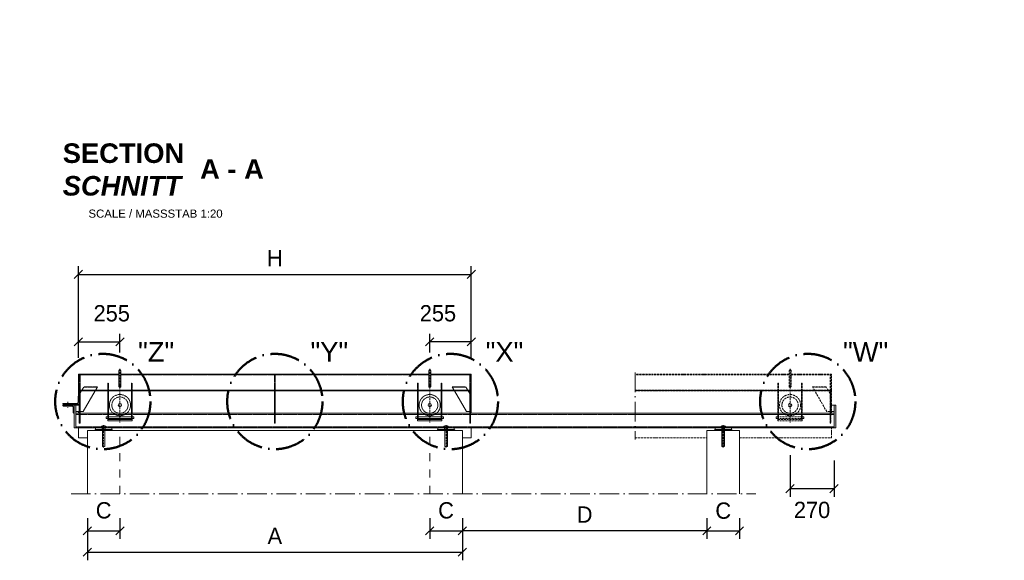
# Model space of a CAD drawing. Header units: millimetres. Extents: x -3395 to 5934498, y -177084 to 63013.
# Tile 574 of 652: x 139678 to 145717, y -38001 to -34686. Entities that reach past the tile are written whole.
import ezdxf

# ---------------------------------------------------------------- set-up
doc = ezdxf.new("R2010")
doc.units = ezdxf.units.MM
doc.linetypes.add('ACAD_ISO10W100', pattern=[18, 12, -3, 0, -3])
doc.linetypes.add('JIS_02_1.0', pattern=[2, 1, -1])
doc.layers.add('Bemaßung', color=7, linetype='Continuous', lineweight=9)
doc.layers.add('Beschriftung', color=7, linetype='Continuous', lineweight=9)
doc.styles.add('LBB3.5M1000', font='isocp.shx', dxfattribs={"height": 3.5})
doc.dimstyles.new('DIN', dxfattribs={"dimtxt": 2.5, "dimasz": 2.5, "dimexe": 1.25, "dimexo": 0.625, "dimtad": 1, "dimtih": 1, "dimdec": 4, "dimdsep": 46, "dimlunit": 6, "dimtxsty": 'Standard', "dimcen": 2.5, "dimadec": 0, "dimazin": 0, "dimtfac": 1, "dimtdec": 4, "dimtmove": 0, "dimatfit": 3, "dimfxl": 0, "dimtvp": 1, "dimtolj": 1, "dimtzin": 0, "dimarcsym": 0})
pattern_1 = [(135, (-5, -254.9977), (-2.24506403, -2.24506403), [])]
pattern_2 = [(135, (-1895, -254.9977), (-2.24506403, -2.24506403), [])]

# ---------------------------------------------------------------- blocks, each defined once
blk = doc.blocks.new('_Oblique')
at = {"color": 0, "linetype": 'ByBlock', "lineweight": -2}
blk.add_line((-0.5, -0.5), (0.5, 0.5), dxfattribs=at)
blk = doc.blocks.new('*D608')
at = {"layer": 'Bemaßung', "color": 0, "lineweight": -2, "transparency": 16777216}
for p, q in [((140093.1, -37743.8), (140093.1, -37870.7)), ((140293.1, -37743.8), (140293.1, -37870.7)), ((140093.1, -37820.7), (140293.1, -37820.7))]:
    blk.add_line(p, q, dxfattribs=at)
at = {"layer": 'DEFPOINTS', "color": 0, "transparency": 16777216}
for p in [(140093.1, -37543.8), (140293.1, -37543.8), (140293.1, -37820.7)]:
    blk.add_point(p, dxfattribs=at)
at = {"layer": 'Bemaßung', "color": 0, "lineweight": -2, "transparency": 16777216, "xscale": 50, "yscale": 50, "zscale": 50, "rotation": 180}
blk.add_blockref('_Oblique', (140093.1, -37820.7), dxfattribs=at)
at = {"layer": 'Bemaßung', "color": 0, "lineweight": -2, "transparency": 16777216, "xscale": 50, "yscale": 50, "zscale": 50}
blk.add_blockref('_Oblique', (140293.1, -37820.7), dxfattribs=at)
at = {"layer": 'Bemaßung', "color": 0, "transparency": 16777216, "insert": (140193.1, -37695.5), "char_height": 100, "attachment_point": 5}
blk.add_mtext('\\A1;C', dxfattribs=at)
blk = doc.blocks.new('*D606')
at = {"layer": 'Bemaßung', "color": 0, "lineweight": -2, "transparency": 16777216}
for p, q in [((140093.1, -37743.8), (140093.1, -38001.4)), ((142393.1, -37743.8), (142393.1, -38001.4)), ((140093.1, -37951.4), (142393.1, -37951.4))]:
    blk.add_line(p, q, dxfattribs=at)
at = {"layer": 'DEFPOINTS', "color": 0, "transparency": 16777216}
for p in [(140093.1, -37543.8), (142393.1, -37543.8), (142393.1, -37951.4)]:
    blk.add_point(p, dxfattribs=at)
at = {"layer": 'Bemaßung', "color": 0, "lineweight": -2, "transparency": 16777216, "xscale": 50, "yscale": 50, "zscale": 50, "rotation": 180}
blk.add_blockref('_Oblique', (140093.1, -37951.4), dxfattribs=at)
at = {"layer": 'Bemaßung', "color": 0, "lineweight": -2, "transparency": 16777216, "xscale": 50, "yscale": 50, "zscale": 50}
blk.add_blockref('_Oblique', (142393.1, -37951.4), dxfattribs=at)
at = {"layer": 'Bemaßung', "color": 0, "transparency": 16777216, "insert": (141243.1, -37851.4), "char_height": 100, "attachment_point": 5}
blk.add_mtext('\\A1;A', dxfattribs=at)
blk = doc.blocks.new('*D607')
at = {"layer": 'Bemaßung', "color": 0, "lineweight": -2, "transparency": 16777216}
for p, q in [((142193.1, -37743.8), (142193.1, -37870.7)), ((142393.1, -37743.8), (142393.1, -37870.7)), ((142193.1, -37820.7), (142393.1, -37820.7))]:
    blk.add_line(p, q, dxfattribs=at)
at = {"layer": 'DEFPOINTS', "color": 0, "transparency": 16777216}
for p in [(142193.1, -37543.8), (142393.1, -37543.8), (142393.1, -37820.7)]:
    blk.add_point(p, dxfattribs=at)
at = {"layer": 'Bemaßung', "color": 0, "lineweight": -2, "transparency": 16777216, "xscale": 50, "yscale": 50, "zscale": 50, "rotation": 180}
blk.add_blockref('_Oblique', (142193.1, -37820.7), dxfattribs=at)
at = {"layer": 'Bemaßung', "color": 0, "lineweight": -2, "transparency": 16777216, "xscale": 50, "yscale": 50, "zscale": 50}
blk.add_blockref('_Oblique', (142393.1, -37820.7), dxfattribs=at)
at = {"layer": 'Bemaßung', "color": 0, "transparency": 16777216, "insert": (142293.1, -37695.7), "char_height": 100, "attachment_point": 5}
blk.add_mtext('\\A1;C', dxfattribs=at)
blk = doc.blocks.new('*D609')
at = {"layer": 'Bemaßung', "color": 0, "lineweight": -2, "transparency": 16777216}
for p, q in [((142393.1, -37743.8), (142393.1, -37870.7)), ((143893.1, -37743.8), (143893.1, -37870.7)), ((143893.1, -37820.7), (142393.1, -37820.7))]:
    blk.add_line(p, q, dxfattribs=at)
at = {"layer": 'DEFPOINTS', "color": 0, "transparency": 16777216}
for p in [(142393.1, -37543.8), (143893.1, -37543.8), (142393.1, -37820.7)]:
    blk.add_point(p, dxfattribs=at)
at = {"layer": 'Bemaßung', "color": 0, "lineweight": -2, "transparency": 16777216, "xscale": 50, "yscale": 50, "zscale": 50, "rotation": 180}
blk.add_blockref('_Oblique', (142393.1, -37820.7), dxfattribs=at)
at = {"layer": 'Bemaßung', "color": 0, "lineweight": -2, "transparency": 16777216, "xscale": 50, "yscale": 50, "zscale": 50}
blk.add_blockref('_Oblique', (143893.1, -37820.7), dxfattribs=at)
at = {"layer": 'Bemaßung', "color": 0, "transparency": 16777216, "insert": (143143.1, -37720.7), "char_height": 100, "attachment_point": 5}
blk.add_mtext('\\A1;D', dxfattribs=at)
blk = doc.blocks.new('*D610')
at = {"layer": 'Bemaßung', "color": 0, "lineweight": -2, "transparency": 16777216}
for p, q in [((143893.1, -37743.8), (143893.1, -37870.7)), ((144093.1, -37743.8), (144093.1, -37870.7)), ((143893.1, -37820.7), (144093.1, -37820.7))]:
    blk.add_line(p, q, dxfattribs=at)
at = {"layer": 'DEFPOINTS', "color": 0, "transparency": 16777216}
for p in [(143893.1, -37543.8), (144093.1, -37543.8), (144093.1, -37820.7)]:
    blk.add_point(p, dxfattribs=at)
at = {"layer": 'Bemaßung', "color": 0, "lineweight": -2, "transparency": 16777216, "xscale": 50, "yscale": 50, "zscale": 50, "rotation": 180}
blk.add_blockref('_Oblique', (143893.1, -37820.7), dxfattribs=at)
at = {"layer": 'Bemaßung', "color": 0, "lineweight": -2, "transparency": 16777216, "xscale": 50, "yscale": 50, "zscale": 50}
blk.add_blockref('_Oblique', (144093.1, -37820.7), dxfattribs=at)
at = {"layer": 'Bemaßung', "color": 0, "transparency": 16777216, "insert": (143993.1, -37697.5), "char_height": 100, "attachment_point": 5}
blk.add_mtext('\\A1;C', dxfattribs=at)
blk = doc.blocks.new('*D614')
at = {"layer": 'Bemaßung', "color": 0, "lineweight": -2, "transparency": 16777216}
for p, q in [((140038.1, -36759.8), (140038.1, -36611.9)), ((140293.1, -36726.9), (140293.1, -36611.9)), ((140038.1, -36661.9), (140293.1, -36661.9))]:
    blk.add_line(p, q, dxfattribs=at)
at = {"layer": 'DEFPOINTS', "color": 0, "transparency": 16777216}
for p in [(140293.1, -36661.9), (140293.1, -36826.9), (140038.1, -36859.8)]:
    blk.add_point(p, dxfattribs=at)
at = {"layer": 'Bemaßung', "color": 0, "lineweight": -2, "transparency": 16777216, "xscale": 50, "yscale": 50, "zscale": 50, "rotation": 180}
blk.add_blockref('_Oblique', (140038.1, -36661.9), dxfattribs=at)
at = {"layer": 'Bemaßung', "color": 0, "lineweight": -2, "transparency": 16777216, "xscale": 50, "yscale": 50, "zscale": 50}
blk.add_blockref('_Oblique', (140293.1, -36661.9), dxfattribs=at)
at = {"layer": 'Bemaßung', "color": 0, "transparency": 16777216, "insert": (140242.8, -36486.9), "char_height": 100, "attachment_point": 5}
blk.add_mtext('\\A1;255', dxfattribs=at)
blk = doc.blocks.new('*D615')
at = {"layer": 'Bemaßung', "color": 0, "lineweight": -2, "transparency": 16777216}
for p, q in [((140038.1, -36759.8), (140038.1, -36198)), ((142448.1, -36759.8), (142448.1, -36198)), ((140038.1, -36248), (142448.1, -36248))]:
    blk.add_line(p, q, dxfattribs=at)
at = {"layer": 'DEFPOINTS', "color": 0, "transparency": 16777216}
for p in [(142448.1, -36248), (140038.1, -36859.8), (142448.1, -36859.8)]:
    blk.add_point(p, dxfattribs=at)
at = {"layer": 'Bemaßung', "color": 0, "lineweight": -2, "transparency": 16777216, "xscale": 50, "yscale": 50, "zscale": 50, "rotation": 180}
blk.add_blockref('_Oblique', (140038.1, -36248), dxfattribs=at)
at = {"layer": 'Bemaßung', "color": 0, "lineweight": -2, "transparency": 16777216, "xscale": 50, "yscale": 50, "zscale": 50}
blk.add_blockref('_Oblique', (142448.1, -36248), dxfattribs=at)
at = {"layer": 'Bemaßung', "color": 0, "transparency": 16777216, "insert": (141243.1, -36148), "char_height": 100, "attachment_point": 5}
blk.add_mtext('\\A1;H', dxfattribs=at)
blk = doc.blocks.new('*D616')
at = {"layer": 'Bemaßung', "color": 0, "lineweight": -2, "transparency": 16777216}
for p, q in [((142193.1, -36726.9), (142193.1, -36611.9)), ((142448.1, -36759.8), (142448.1, -36611.9)), ((142448.1, -36661.9), (142193.1, -36661.9))]:
    blk.add_line(p, q, dxfattribs=at)
at = {"layer": 'DEFPOINTS', "color": 0, "transparency": 16777216}
for p in [(142193.1, -36661.9), (142193.1, -36826.9), (142448.1, -36859.8)]:
    blk.add_point(p, dxfattribs=at)
at = {"layer": 'Bemaßung', "color": 0, "lineweight": -2, "transparency": 16777216, "xscale": 50, "yscale": 50, "zscale": 50, "rotation": 180}
blk.add_blockref('_Oblique', (142193.1, -36661.9), dxfattribs=at)
at = {"layer": 'Bemaßung', "color": 0, "lineweight": -2, "transparency": 16777216, "xscale": 50, "yscale": 50, "zscale": 50}
blk.add_blockref('_Oblique', (142448.1, -36661.9), dxfattribs=at)
at = {"layer": 'Bemaßung', "color": 0, "transparency": 16777216, "insert": (142243.5, -36486.9), "char_height": 100, "attachment_point": 5}
blk.add_mtext('\\A1;255', dxfattribs=at)
blk = doc.blocks.new('*D621')
at = {"layer": 'Bemaßung', "color": 0, "lineweight": -2, "transparency": 16777216}
for p, q in [((144403.1, -37355.6), (144403.1, -37612.1)), ((144673.1, -37389.8), (144673.1, -37612.1)), ((144673.1, -37562.1), (144403.1, -37562.1))]:
    blk.add_line(p, q, dxfattribs=at)
at = {"layer": 'DEFPOINTS', "color": 0, "transparency": 16777216}
for p in [(144403.1, -37155.6), (144673.1, -37189.8), (144403.1, -37562.1)]:
    blk.add_point(p, dxfattribs=at)
at = {"layer": 'Bemaßung', "color": 0, "lineweight": -2, "transparency": 16777216, "xscale": 50, "yscale": 50, "zscale": 50, "rotation": 180}
blk.add_blockref('_Oblique', (144403.1, -37562.1), dxfattribs=at)
at = {"layer": 'Bemaßung', "color": 0, "lineweight": -2, "transparency": 16777216, "xscale": 50, "yscale": 50, "zscale": 50}
blk.add_blockref('_Oblique', (144673.1, -37562.1), dxfattribs=at)
at = {"layer": 'Bemaßung', "color": 0, "transparency": 16777216, "insert": (144538.1, -37692.9), "char_height": 100, "attachment_point": 5}
blk.add_mtext('\\A1;270', dxfattribs=at)

msp = doc.modelspace()

# ---------------------------------------------------------------- hatches: boundary and pattern name
at = {"lineweight": 5}
h = msp.add_hatch(dxfattribs=at)
h.set_pattern_fill('ANSI31', color=0)
h.set_pattern_definition([(45, (-5, -254.9977), (-2.24506403, 2.24506403), [])])
h.paths.add_polyline_path([(140038.14972, -36962.02141), (142448.14972, -36962.02141), (142448.14972, -36957.02141), (140038.14972, -36957.02141)])
at = {"linetype": 'ACAD_ISO10W100', "lineweight": 5}
h = msp.add_hatch(dxfattribs=at)
h.set_pattern_fill('ANSI31', color=256)
h.paths.add_polyline_path([(143453.14972, -36957.02141), (143453.14972, -36962.02141), (144658.14972, -36962.02141), (144658.14972, -36957.02141)])
at = {"lineweight": 5}
h = msp.add_hatch(dxfattribs=at)
h.set_pattern_fill('ANSI31', color=0, angle=90)
h.set_pattern_definition(pattern_1)
h.paths.add_polyline_path([(140048.14972, -36962.02141), (140043.14972, -36962.02141), (140043.14972, -37159.7754), (140048.14972, -37159.7754)])
h = msp.add_hatch(dxfattribs=at)
h.set_pattern_fill('ANSI31', color=0, angle=90)
h.set_pattern_definition(pattern_2)
h.paths.add_polyline_path([(140218.14972, -36962.02141), (140223.14972, -36962.02141), (140223.14972, -37138.05172), (140218.14972, -37138.05172)])
h.paths.add_polyline_path([(140363.14972, -36962.02141), (140368.14972, -36962.02141), (140368.14972, -37138.05172), (140363.14972, -37138.05172)])
h = msp.add_hatch(dxfattribs=at)
h.set_pattern_fill('ANSI31', color=0, angle=90)
h.set_pattern_definition([(135, (1192.5, -254.9977), (-2.24506403, -2.24506403), [])])
h.paths.add_polyline_path([(141245.64972, -36962.02141), (141240.64972, -36962.02141), (141240.64972, -37159.7754), (141245.64972, -37159.7754)])
h = msp.add_hatch(dxfattribs=at)
h.set_pattern_fill('ANSI31', color=0, angle=90)
h.set_pattern_definition(pattern_2)
h.paths.add_polyline_path([(142268.14972, -36962.02141), (142263.14972, -36962.02141), (142263.14972, -37138.05172), (142268.14972, -37138.05172)])
h.paths.add_polyline_path([(142123.14972, -36962.02141), (142118.14972, -36962.02141), (142118.14972, -37138.05172), (142123.14972, -37138.05172)])
h = msp.add_hatch(dxfattribs=at)
h.set_pattern_fill('ANSI31', color=0, angle=90)
h.set_pattern_definition(pattern_1)
h.paths.add_polyline_path([(142438.14972, -36962.02141), (142443.14972, -36962.02141), (142443.14972, -37159.7754), (142438.14972, -37159.7754)])
at = {"linetype": 'ACAD_ISO10W100', "lineweight": 5}
h = msp.add_hatch(dxfattribs=at)
h.set_pattern_fill('ANSI31', color=256, angle=90)
h.set_pattern_definition([(135, (315, -254.9977), (-2.24506403, -2.24506403), [])])
h.paths.add_polyline_path([(144478.14972, -36962.02141), (144473.14972, -36962.02141), (144473.14972, -37138.05172), (144478.14972, -37138.05172)])
h.paths.add_polyline_path([(144333.14972, -36962.02141), (144328.14972, -36962.02141), (144328.14972, -37138.05172), (144333.14972, -37138.05172)])
h = msp.add_hatch(dxfattribs=at)
h.set_pattern_fill('ANSI31', color=256, angle=90)
h.set_pattern_definition([(135, (2205, -254.9977), (-2.24506403, -2.24506403), [])])
h.paths.add_polyline_path([(144648.14972, -36962.02141), (144653.14972, -36962.02141), (144653.14972, -37159.7754), (144648.14972, -37159.7754)])
at = {"lineweight": 5}
h = msp.add_hatch(dxfattribs=at)
h.set_pattern_fill('ANSI31', color=256, scale=0.5)
h.paths.add_polyline_path([(139959.14972, -37038.7754), (139947.07117, -37038.7754), (139948.55199, -37040.89162), (139947.46956, -37044.14032), (139947.19749, -37044.7754), (139959.14972, -37044.7754)])
h.paths.add_polyline_path([(139997.74744, -37040.89162), (139999.22827, -37038.7754), (139987.14972, -37038.7754), (139987.14972, -37044.7754), (139999.10195, -37044.7754), (139998.82987, -37044.14032)])
h = msp.add_hatch(dxfattribs=at)
h.set_pattern_fill('ANSI31', color=256, scale=0.5, angle=90)
h.paths.add_polyline_path([(139959.14972, -37049.7754), (139947.43222, -37049.7754), (139949.09321, -37051.99101), (139952.34066, -37054.15665), (139953.05984, -37055.7754), (139959.14972, -37055.7754)])
h.paths.add_polyline_path([(139997.20622, -37051.99101), (139998.86721, -37049.7754), (139987.14972, -37049.7754), (139987.14972, -37055.7754), (139993.23959, -37055.7754), (139993.95878, -37054.15665)])

# ---------------------------------------------------------------- linework, layer by layer
at = {"lineweight": 9}
for p, q in [((140287.14972, -36837.94462), (140287.14972, -36937.94462)), ((140299.14972, -36937.94462), (140299.14972, -36837.94462)), ((142187.14972, -36937.94462), (142187.14972, -36837.94462)), ((142199.14972, -36837.94462), (142199.14972, -36937.94462)), ((140038.14972, -36859.7754), (140287.14972, -36859.7754)), ((140038.14972, -36995.82591), (140038.14972, -36859.7754)), ((140299.14972, -36859.7754), (142187.14972, -36859.7754)), ((142448.14972, -36859.7754), (142199.14972, -36859.7754)), ((142448.14972, -37099.7754), (142448.14972, -36859.7754)), ((140043.14972, -36962.02141), (140043.14972, -37159.7754)), ((140048.14972, -37159.7754), (140048.14972, -36962.02141)), ((140048.14972, -36979.34192), (140058.14972, -36962.02141)), ((140068.14972, -37089.7754), (140141.90851, -36962.02141)), ((141240.64972, -36962.02141), (141240.64972, -37159.7754)), ((141245.64972, -37159.7754), (141245.64972, -36962.02141)), ((142418.14972, -37089.7754), (142344.39092, -36962.02141)), ((142438.14972, -36979.34192), (142428.14972, -36962.02141)), ((142438.14972, -37159.7754), (142438.14972, -36962.02141)), ((142443.14972, -36962.02141), (142443.14972, -37159.7754)), ((139959.14972, -37044.7754), (139959.14972, -37038.7754)), ((139959.14972, -37055.7754), (139959.14972, -37049.7754)), ((139987.14972, -37044.7754), (139987.14972, -37038.7754)), ((139987.14972, -37055.7754), (139987.14972, -37049.7754)), ((140013.14972, -37189.7754), (140013.14972, -37049.7754)), ((140013.14972, -37049.7754), (140023.14972, -37049.7754)), ((140023.14972, -37049.7754), (140023.14972, -37099.7754)), ((140023.14972, -37049.7754), (140043.14972, -37049.7754)), ((140038.14972, -37049.7754), (140038.14972, -37044.7754)), ((144673.14972, -37049.7754), (144653.14972, -37049.7754)), ((144653.14972, -37049.7754), (144653.14972, -37089.7754)), ((144683.14972, -37049.7754), (144673.14972, -37049.7754)), ((144673.14972, -37049.7754), (144673.14972, -37099.7754)), ((144683.14972, -37189.7754), (144683.14972, -37049.7754)), ((140043.14972, -37089.7754), (140023.14972, -37089.7754)), ((140023.14972, -37189.7754), (140023.14972, -37099.7754)), ((140023.14972, -37099.7754), (140043.14972, -37099.7754)), ((140038.14972, -37099.7754), (140038.14972, -37089.7754)), ((140048.14972, -37089.7754), (140068.14972, -37089.7754)), ((140048.14972, -37099.7754), (140223.14972, -37099.7754)), ((140373.14972, -37099.7754), (142113.14972, -37099.7754)), ((142438.14972, -37099.7754), (142263.14972, -37099.7754)), ((142438.14972, -37089.7754), (142418.14972, -37089.7754)), ((142438.14972, -37099.7754), (144673.14972, -37099.7754)), ((144648.14972, -37099.7754), (144473.14972, -37099.7754)), ((144653.14972, -37089.7754), (144673.14972, -37089.7754)), ((144673.14972, -37099.7754), (144673.14972, -37189.7754)), ((140023.14972, -37189.7754), (140013.14972, -37189.7754)), ((144673.14972, -37189.7754), (140023.14972, -37189.7754)), ((140038.14972, -37249.7754), (140038.14972, -37189.7754)), ((140043.14972, -37159.7754), (140048.14972, -37159.7754)), ((140143.14972, -37199.7754), (140138.14972, -37204.7754)), ((140143.14972, -37189.7754), (140143.14972, -37199.7754)), ((140143.14972, -37199.7754), (140243.14972, -37199.7754)), ((140243.14972, -37199.7754), (140243.14972, -37189.7754)), ((140243.14972, -37199.7754), (140248.14972, -37204.7754)), ((141240.64972, -37159.7754), (141245.64972, -37159.7754)), ((142243.14972, -37199.7754), (142238.14972, -37204.7754)), ((142243.14972, -37189.7754), (142243.14972, -37199.7754)), ((142243.14972, -37199.7754), (142343.14972, -37199.7754)), ((142343.14972, -37199.7754), (142343.14972, -37189.7754)), ((142343.14972, -37199.7754), (142348.14972, -37204.7754)), ((142443.14972, -37159.7754), (142438.14972, -37159.7754)), ((142448.14972, -37249.7754), (142448.14972, -37189.7754)), ((143943.14972, -37199.7754), (143938.14972, -37204.7754)), ((143943.14972, -37189.7754), (143943.14972, -37199.7754)), ((143943.14972, -37199.7754), (144043.14972, -37199.7754)), ((144043.14972, -37199.7754), (144043.14972, -37189.7754)), ((144043.14972, -37199.7754), (144048.14972, -37204.7754)), ((144673.14972, -37189.7754), (144683.14972, -37189.7754)), ((140093.14972, -37249.7754), (140038.14972, -37249.7754)), ((140093.14972, -37593.77164), (140093.14972, -37204.7754)), ((140293.14972, -37204.7754), (140093.14972, -37204.7754)), ((142193.14972, -37204.7754), (140293.14972, -37204.7754)), ((142393.14972, -37204.7754), (142193.14972, -37204.7754)), ((142393.14972, -37593.77164), (142393.14972, -37204.7754)), ((142393.14972, -37249.7754), (142448.14972, -37249.7754))]:
    msp.add_line(p, q, dxfattribs=at)
at = {"linetype": 'ACAD_ISO10W100', "lineweight": 5}
for p, q in [((140293.14972, -36826.94462), (140293.14972, -37155.56152)), ((142193.14972, -36826.94462), (142193.14972, -37155.56152)), ((144397.14972, -36937.94462), (144397.14972, -36837.94462)), ((144403.14972, -36826.94462), (144403.14972, -37155.56152)), ((144409.14972, -36837.94462), (144409.14972, -36937.94462)), ((144397.14972, -36859.7754), (143453.14972, -36859.7754)), ((144397.14972, -36864.7754), (143453.14972, -36864.7754)), ((144658.14972, -36859.7754), (144409.14972, -36859.7754)), ((144658.14972, -36864.7754), (144409.14972, -36864.7754)), ((144648.14972, -36962.02141), (144648.14972, -36864.7754)), ((144653.14972, -36962.02141), (144653.14972, -36864.7754)), ((144658.14972, -37099.7754), (144658.14972, -36859.7754)), ((144333.14972, -36930.39519), (144328.14972, -36930.39519)), ((144478.14972, -36930.39519), (144473.14972, -36930.39519)), ((144540.49931, -36937.96044), (144624.25811, -36937.96044)), ((144554.39092, -36962.02141), (144540.49931, -36937.96044)), ((144541.20614, -36939.18471), (144624.96494, -36939.18471)), ((144638.14972, -36962.02141), (144624.25811, -36937.96044)), ((144628.14972, -37089.7754), (144554.39092, -36962.02141)), ((144648.14972, -36979.34192), (144638.14972, -36962.02141)), ((144648.14972, -37159.7754), (144648.14972, -36962.02141)), ((144653.14972, -36962.02141), (144653.14972, -37159.7754)), ((139973.14972, -37028.7754), (139973.14972, -37065.7754)), ((144478.14972, -37099.7754), (144328.14972, -37099.7754)), ((144478.14972, -37121.41511), (144328.14972, -37121.41511)), ((144478.14972, -37131.41511), (144328.14972, -37131.41511)), ((144648.14972, -37089.7754), (144628.14972, -37089.7754)), ((140193.14972, -37309.7754), (140193.14972, -37171.7144)), ((142293.14972, -37309.7754), (142293.14972, -37171.7144)), ((143993.14972, -37309.7754), (143993.14972, -37171.7144)), ((144653.14972, -37159.7754), (144648.14972, -37159.7754)), ((144658.14972, -37249.7754), (144658.14972, -37189.7754)), ((143453.14972, -37249.7754), (143893.14972, -37249.7754)), ((144093.14972, -37249.7754), (144658.14972, -37249.7754))]:
    msp.add_line(p, q, dxfattribs=at)
at = {"linetype": 'JIS_02_1.0', "lineweight": 5, "ltscale": 2}
for p, q in [((140038.14972, -36864.7754), (140287.14972, -36864.7754)), ((140043.14972, -36962.02141), (140043.14972, -36864.7754)), ((140048.14972, -36962.02141), (140048.14972, -36864.7754)), ((140299.14972, -36864.7754), (142187.14972, -36864.7754)), ((141240.64972, -36962.02141), (141240.64972, -36864.7754)), ((141245.64972, -36962.02141), (141245.64972, -36864.7754)), ((142448.14972, -36864.7754), (142199.14972, -36864.7754)), ((142438.14972, -36962.02141), (142438.14972, -36864.7754)), ((142443.14972, -36962.02141), (142443.14972, -36864.7754)), ((140058.14972, -36962.02141), (140072.04132, -36937.96044)), ((140155.09329, -36939.18471), (140071.33449, -36939.18471)), ((140155.80012, -36937.96044), (140072.04132, -36937.96044)), ((140141.90851, -36962.02141), (140155.80012, -36937.96044)), ((140218.14972, -36930.39519), (140223.14972, -36930.39519)), ((140363.14972, -36930.39519), (140368.14972, -36930.39519)), ((142123.14972, -36930.39519), (142118.14972, -36930.39519)), ((142268.14972, -36930.39519), (142263.14972, -36930.39519)), ((142330.49931, -36937.96044), (142414.25811, -36937.96044)), ((142344.39092, -36962.02141), (142330.49931, -36937.96044)), ((142331.20614, -36939.18471), (142414.96494, -36939.18471)), ((142428.14972, -36962.02141), (142414.25811, -36937.96044)), ((140023.14972, -37106.8754), (144673.14972, -37106.8754)), ((140218.14972, -37099.7754), (140368.14972, -37099.7754)), ((140218.14972, -37121.41511), (140368.14972, -37121.41511)), ((140218.14972, -37131.41511), (140368.14972, -37131.41511)), ((142268.14972, -37099.7754), (142118.14972, -37099.7754)), ((142268.14972, -37121.41511), (142118.14972, -37121.41511)), ((142268.14972, -37131.41511), (142118.14972, -37131.41511)), ((140179.74972, -37182.6754), (140023.14972, -37182.6754)), ((140184.64972, -37204.7754), (140184.64972, -37186.7754)), ((140185.14972, -37303.2754), (140185.14972, -37176.2754)), ((140186.37472, -37303.71046), (140186.37472, -37178.7754)), ((140199.92472, -37303.71046), (140199.92472, -37178.7754)), ((140201.14972, -37303.2754), (140201.14972, -37176.2754)), ((140201.64972, -37204.7754), (140201.64972, -37186.7754)), ((142279.74972, -37182.6754), (140206.54972, -37182.6754)), ((142284.64972, -37204.7754), (142284.64972, -37186.7754)), ((142285.14972, -37303.2754), (142285.14972, -37176.2754)), ((142286.37472, -37303.71046), (142286.37472, -37178.7754)), ((142299.92472, -37303.71046), (142299.92472, -37178.7754)), ((142301.14972, -37303.2754), (142301.14972, -37176.2754)), ((142301.64972, -37204.7754), (142301.64972, -37186.7754)), ((143979.74972, -37182.6754), (142306.54972, -37182.6754)), ((143984.64972, -37204.7754), (143984.64972, -37186.7754)), ((143985.14972, -37303.2754), (143985.14972, -37176.2754)), ((143986.37472, -37303.71046), (143986.37472, -37178.7754)), ((143999.92472, -37303.71046), (143999.92472, -37178.7754)), ((144001.14972, -37303.2754), (144001.14972, -37176.2754)), ((144001.64972, -37204.7754), (144001.64972, -37186.7754)), ((144673.14972, -37182.6754), (144006.54972, -37182.6754)), ((140185.14972, -37303.2754), (140201.14972, -37303.2754)), ((142285.14972, -37303.2754), (142301.14972, -37303.2754)), ((143985.14972, -37303.2754), (144001.14972, -37303.2754))]:
    msp.add_line(p, q, dxfattribs=at)
at = {"linetype": 'ACAD_ISO10W100', "lineweight": 9, "ltscale": 10}
for p, q in [((143453.14972, -36849.7754), (143453.14972, -37259.7754)), ((139993.14972, -37593.77164), (144193.14972, -37593.77164))]:
    msp.add_line(p, q, dxfattribs=at)
at = {"linetype": 'Continuous', "lineweight": 9}
for p, q in [((140178.14972, -37189.7754), (140178.14972, -37186.7754)), ((140178.14972, -37186.7754), (140208.14972, -37186.7754)), ((140179.74972, -37185.7754), (140179.74972, -37179.7754)), ((140183.21392, -37178.7754), (140203.08552, -37178.7754)), ((140185.14972, -37176.2754), (140201.14972, -37176.2754)), ((140185.14972, -37176.2754), (140185.14972, -37178.7754)), ((140186.37472, -37175.8403), (140186.37472, -37178.7754)), ((140186.67792, -37185.7754), (140186.67792, -37179.7754)), ((140199.62152, -37185.7754), (140199.62152, -37179.7754)), ((140199.92472, -37175.8403), (140199.92472, -37178.7754)), ((140201.14972, -37176.2754), (140201.14972, -37178.7754)), ((140206.54972, -37185.7754), (140206.54972, -37179.7754)), ((140208.14972, -37189.7754), (140208.14972, -37186.7754)), ((142278.14972, -37189.7754), (142278.14972, -37186.7754)), ((142278.14972, -37186.7754), (142308.14972, -37186.7754)), ((142279.74972, -37185.7754), (142279.74972, -37179.7754)), ((142283.21392, -37178.7754), (142303.08552, -37178.7754)), ((142285.14972, -37176.2754), (142301.14972, -37176.2754)), ((142285.14972, -37176.2754), (142285.14972, -37178.7754)), ((142286.37472, -37175.8403), (142286.37472, -37178.7754)), ((142286.67792, -37185.7754), (142286.67792, -37179.7754)), ((142299.62152, -37185.7754), (142299.62152, -37179.7754)), ((142299.92472, -37175.8403), (142299.92472, -37178.7754)), ((142301.14972, -37176.2754), (142301.14972, -37178.7754)), ((142306.54972, -37185.7754), (142306.54972, -37179.7754)), ((142308.14972, -37189.7754), (142308.14972, -37186.7754)), ((143978.14972, -37189.7754), (143978.14972, -37186.7754)), ((143978.14972, -37186.7754), (144008.14972, -37186.7754)), ((143979.74972, -37185.7754), (143979.74972, -37179.7754)), ((143983.21392, -37178.7754), (144003.08552, -37178.7754)), ((143985.14972, -37176.2754), (144001.14972, -37176.2754)), ((143985.14972, -37176.2754), (143985.14972, -37178.7754)), ((143986.37472, -37175.8403), (143986.37472, -37178.7754)), ((143986.67792, -37185.7754), (143986.67792, -37179.7754)), ((143999.62152, -37185.7754), (143999.62152, -37179.7754)), ((143999.92472, -37175.8403), (143999.92472, -37178.7754)), ((144001.14972, -37176.2754), (144001.14972, -37178.7754)), ((144006.54972, -37185.7754), (144006.54972, -37179.7754)), ((144008.14972, -37189.7754), (144008.14972, -37186.7754))]:
    msp.add_line(p, q, dxfattribs=at)
at = {"linetype": 'JIS_02_1.0', "lineweight": 9, "ltscale": 50}
for p, q in [((140293.14972, -37593.77164), (140293.14972, -37204.7754)), ((142193.14972, -37593.77164), (142193.14972, -37204.7754))]:
    msp.add_line(p, q, dxfattribs=at)
at = {"lineweight": 9}
for points in [[(140038.14972, -36962.02141), (142448.14972, -36962.02141), (142448.14972, -36957.02141), (140038.14972, -36957.02141)], [(140218.14972, -36962.02141), (140223.14972, -36962.02141), (140223.14972, -37138.05172), (140218.14972, -37138.05172)], [(140363.14972, -36962.02141), (140368.14972, -36962.02141), (140368.14972, -37138.05172), (140363.14972, -37138.05172)], [(142123.14972, -36962.02141), (142118.14972, -36962.02141), (142118.14972, -37138.05172), (142123.14972, -37138.05172)], [(142268.14972, -36962.02141), (142263.14972, -36962.02141), (142263.14972, -37138.05172), (142268.14972, -37138.05172)], [(140218.14972, -37145.05172), (140368.14972, -37145.05172), (140368.14972, -37138.05172), (140218.14972, -37138.05172)], [(142268.14972, -37145.05172), (142118.14972, -37145.05172), (142118.14972, -37138.05172), (142268.14972, -37138.05172)]]:
    msp.add_lwpolyline(points, close=True, dxfattribs=at)
at = {"linetype": 'JIS_02_1.0', "lineweight": 5, "ltscale": 2}
for points in [[(140218.14972, -36962.02141), (140218.14972, -36914.7754), (140223.14972, -36914.7754), (140223.14972, -36962.02141)], [(140363.14972, -36962.02141), (140363.14972, -36914.7754), (140368.14972, -36914.7754), (140368.14972, -36962.02141)], [(142123.14972, -36962.02141), (142123.14972, -36914.7754), (142118.14972, -36914.7754), (142118.14972, -36962.02141)], [(142268.14972, -36962.02141), (142268.14972, -36914.7754), (142263.14972, -36914.7754), (142263.14972, -36962.02141)]]:
    msp.add_lwpolyline(points, dxfattribs=at)
at = {"linetype": 'ACAD_ISO10W100', "lineweight": 5}
for points in [[(143453.14972, -36962.02141), (144658.14972, -36962.02141), (144658.14972, -36957.02141), (143453.14972, -36957.02141)], [(144333.14972, -36962.02141), (144333.14972, -36914.7754), (144328.14972, -36914.7754), (144328.14972, -36962.02141)], [(144478.14972, -36962.02141), (144478.14972, -36914.7754), (144473.14972, -36914.7754), (144473.14972, -36962.02141)], [(144328.14972, -37131.41511), (144318.14972, -37131.41511), (144318.14972, -37121.41511), (144328.14972, -37121.41511)], [(144478.14972, -37121.41511), (144488.14972, -37121.41511), (144488.14972, -37131.41511), (144478.14972, -37131.41511)]]:
    msp.add_lwpolyline(points, dxfattribs=at)
at = {"lineweight": 9}
for points in [[(140043.14972, -37044.7754), (140043.14972, -36994.7754), (140040.64972, -36994.7754, 0.4142135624), (140037.14972, -36998.2754), (140037.14972, -37031.7754, -0.4142135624), (140030.14972, -37038.7754), (139946.64972, -37038.7754, 0.4142135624), (139943.14972, -37042.2754), (139943.14972, -37044.7754)], [(140013.14972, -37049.7754), (140013.14972, -37099.7754), (140010.64972, -37099.7754, -0.4142135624), (140007.14972, -37096.2754), (140007.14972, -37062.7754, 0.4142135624), (140000.14972, -37055.7754), (139946.64972, -37055.7754, -0.4142135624), (139943.14972, -37052.2754), (139943.14972, -37049.7754)]]:
    msp.add_lwpolyline(points, format="xyb", close=True, dxfattribs=at)
at = {"linetype": 'ACAD_ISO10W100', "lineweight": 5}
for points in [[(144333.14972, -36962.02141), (144328.14972, -36962.02141), (144328.14972, -37138.05172), (144333.14972, -37138.05172)], [(144478.14972, -36962.02141), (144473.14972, -36962.02141), (144473.14972, -37138.05172), (144478.14972, -37138.05172)], [(144478.14972, -37145.05172), (144328.14972, -37145.05172), (144328.14972, -37138.05172), (144478.14972, -37138.05172)]]:
    msp.add_lwpolyline(points, close=True, dxfattribs=at)
at = {"lineweight": 5}
for points in [[(139953.05984, -37055.7754), (139952.34066, -37054.15665), (139949.09321, -37051.99101), (139946.65774, -37048.74231), (139946.65774, -37046.03526), (139947.46956, -37044.14032), (139948.55199, -37040.89162), (139947.07117, -37038.7754)], [(139993.23959, -37055.7754), (139993.95878, -37054.15665), (139997.20622, -37051.99101), (139999.64169, -37048.74231), (139999.64169, -37046.03526), (139998.82987, -37044.14032), (139997.74744, -37040.89162), (139999.22827, -37038.7754)]]:
    msp.add_lwpolyline(points, dxfattribs=at)
at = {"lineweight": 9}
for points in [[(140218.14972, -37121.41511), (140208.14972, -37121.41511), (140208.14972, -37131.41511), (140218.14972, -37131.41511)], [(140368.14972, -37131.41511), (140378.14972, -37131.41511), (140378.14972, -37121.41511), (140368.14972, -37121.41511)], [(142118.14972, -37131.41511), (142108.14972, -37131.41511), (142108.14972, -37121.41511), (142118.14972, -37121.41511)], [(142268.14972, -37121.41511), (142278.14972, -37121.41511), (142278.14972, -37131.41511), (142268.14972, -37131.41511)], [(144093.14972, -37593.77164), (144093.14972, -37204.7754), (143893.14972, -37204.7754), (143893.14972, -37593.77164)]]:
    msp.add_lwpolyline(points, dxfattribs=at)
at = {"linetype": 'ACAD_ISO10W100', "lineweight": 50, "ltscale": 15}
for centre in [(140188.01092, -37027.58141), (141243.14972, -37027.58141), (142319.9449, -37027.58141), (144511.86849, -37027.58141)]:
    msp.add_circle(centre, 292.19051, dxfattribs=at)
at = {"linetype": 'JIS_02_1.0', "lineweight": 5, "ltscale": 2}
for centre, radius in [((140293.14972, -37049.77851), 65), ((140293.14972, -37049.77851), 49.96585), ((142193.14972, -37049.77851), 65), ((142193.14972, -37049.77851), 49.96585)]:
    msp.add_circle(centre, radius, dxfattribs=at)
at = {"linetype": 'ACAD_ISO10W100', "lineweight": 5}
for radius in [65, 49.96585, 10]:
    msp.add_circle((144403.14972, -37049.77851), radius, dxfattribs=at)
at = {"lineweight": 9}
for centre in [(140293.14972, -37049.77851), (142193.14972, -37049.77851)]:
    msp.add_circle(centre, 10, dxfattribs=at)
for centre in [(140293.14972, -36837.94462), (142193.14972, -36837.94462)]:
    msp.add_arc(centre, 6, 0, 180, dxfattribs=at)
at = {"linetype": 'ACAD_ISO10W100', "lineweight": 5}
msp.add_arc((144403.14972, -36837.94462), 6, 0, 180, dxfattribs=at)
at = {"linetype": 'Continuous', "lineweight": 9}
for centre, radius, start, end in [((140183.21382, -37185.27539), 6.49999, 57.795758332, 122.204241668), ((140183.21382, -37180.2754), 6.49999, 237.795758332, 302.204241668), ((140193.14972, -37196.85873), 22.08333, 68.760688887, 111.239311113), ((140193.14972, -37200.2175), 21.4421, 72.432641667, 107.567358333), ((140193.14972, -37165.3333), 21.4421, 252.432641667, 287.567358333), ((140203.08562, -37185.27539), 6.49999, 57.795758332, 122.204241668), ((140203.08562, -37180.2754), 6.49999, 237.795758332, 302.204241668), ((142283.21382, -37185.27539), 6.49999, 57.795758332, 122.204241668), ((142283.21382, -37180.2754), 6.49999, 237.795758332, 302.204241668), ((142293.14972, -37196.85873), 22.08333, 68.760688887, 111.239311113), ((142293.14972, -37200.2175), 21.4421, 72.432641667, 107.567358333), ((142293.14972, -37165.3333), 21.4421, 252.432641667, 287.567358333), ((142303.08562, -37185.27539), 6.49999, 57.795758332, 122.204241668), ((142303.08562, -37180.2754), 6.49999, 237.795758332, 302.204241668), ((143983.21382, -37185.27539), 6.49999, 57.795758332, 122.204241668), ((143983.21382, -37180.2754), 6.49999, 237.795758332, 302.204241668), ((143993.14972, -37196.85873), 22.08333, 68.760688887, 111.239311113), ((143993.14972, -37200.2175), 21.4421, 72.432641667, 107.567358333), ((143993.14972, -37165.3333), 21.4421, 252.432641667, 287.567358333), ((144003.08562, -37185.27539), 6.49999, 57.795758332, 122.204241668), ((144003.08562, -37180.2754), 6.49999, 237.795758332, 302.204241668)]:
    msp.add_arc(centre, radius, start, end, dxfattribs=at)
at = {"linetype": 'JIS_02_1.0', "lineweight": 5, "ltscale": 2}
for centre in [(140193.14972, -37282.69206), (142293.14972, -37282.69206), (143993.14972, -37282.69206)]:
    msp.add_arc(centre, 22.08333, 248.760688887, 291.239311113, dxfattribs=at)
at = {"lineweight": 9}
msp.add_ellipse((140293.14972, -36937.94462), major_axis=(-6, 0), ratio=0.1807476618, start_param=0, end_param=3.1415926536, dxfattribs=at)
at = {"lineweight": 9, "extrusion": (0, 0, -1)}
msp.add_ellipse((142193.14972, -36937.94462), major_axis=(6, 0), ratio=0.1807476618, start_param=0, end_param=3.1415926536, dxfattribs=at)
at = {"linetype": 'ACAD_ISO10W100', "lineweight": 5, "extrusion": (0, 0, -1)}
msp.add_ellipse((144403.14972, -36937.94462), major_axis=(6, 0), ratio=0.1807476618, start_param=0, end_param=3.1415926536, dxfattribs=at)

# ---------------------------------------------------------------- texts
at = {"layer": 'Beschriftung', "attachment_point": 1, "style": 'LBB3.5M1000'}
for s, insert, char_height, width in [('\\pi1056.3;{\\fArial|b0|i0|c0|p34;MANHOLES \\fCastellar|b0|i0|c0|p18;I\\fArial|b0|i0|c0|p34; - \\fCastellar|b0|i0|c0|p18;III\\fArial|b0|i0|c0|p34; (\\fCastellar|b0|i0|c0|p18;I\\fArial|b0|i0|c0|p34; AND \\fCastellar|b0|i0|c0|p18;II\\fArial|b0|i0|c0|p34; WITHOUT LADDER)\\P\\pi497.77;\\fArial|b0|i1|c0|p34;MONTAGEÖFFNUNGEN \\fCastellar|b0|i1|c0|p18;I\\fArial|b0|i1|c0|p34;-\\fCastellar|b0|i1|c0|p18;III\\fArial|b0|i1|c0|p34; (\\fCastellar|b0|i1|c0|p18;I\\fArial|b0|i1|c0|p34; UND \\fCastellar|b0|i1|c0|p18;II\\fArial|b0|i1|c0|p34; OHNE LEITER)}', (106350.01929, -34689.66028), 200, 8324.4402209), ('{\\fArial|b1|i0|c0|p34;SECTION\\P\\fArial|b1|i1|c0|p34;SCHNITT}', (139942.31416, -35444.5996), 120, 772.7486063), ('{\\fArial|b1|i0|c0|p34;A - A}', (140784.63366, -35541.96507), 120, 394.2807386), ('{\\fArial|b0|i0|c0|p34;\\H0.5x;SCALE / MASSSTAB 1:20}', (140100.05228, -35850.42274), 100, 850.4701245), ('\\pi285.13;{\\fArial|b0|i0|c0|p34;LEAKAGE CONTROL PIT\\P\\pi101.57;\\fArial|b0|i1|c0|p34;LECKKONTROLLSCHACHT}', (87317.62453, -36298.94809), 200, 3804.6383403), ('{\\fArial|b0|i0|c0|p34;"Z"}', (140404.32937, -36663.16094), 120, 114.5947257), ('{\\fArial|b0|i0|c0|p34;"Y"}', (141461.96816, -36663.16094), 120, 114.5947257), ('{\\fArial|b0|i0|c0|p34;"X"}', (142536.26334, -36663.16094), 120, 114.5947257), ('{\\fArial|b0|i0|c0|p34;"W"}', (144728.18694, -36663.16094), 120, 114.5947257)]:
    msp.add_mtext(s, dxfattribs=dict(at, insert=insert, char_height=char_height, width=width))

# ---------------------------------------------------------------- dimensions: what is measured, and where the dimension line sits
at = {"layer": 'Bemaßung'}
dim = msp.add_linear_dim(base=(142448.14972, -36247.96172), p1=(140038.14972, -36859.7754), p2=(142448.14972, -36859.7754), text='H', dimstyle='DIN', override={"dimscale": 100, "dimtxt": 1, "dimasz": 0.5, "dimexe": 0.5, "dimexo": 1, "dimgap": 0.5, "dimtih": 0, "dimdec": 2, "dimblk1": 'Oblique', "dimblk2": 'Oblique', "dimsah": 1, "dimtmove": 2}, dxfattribs=at)
dim.commit()
dim.dimension.update_dxf_attribs({"geometry": '*D615', "text_midpoint": (141243.14972, -36147.96172)})
for base, p1, p2, override, picture, middle in [((140293.14972, -36661.87535), (140038.14972, -36859.7754), (140293.14972, -36826.94462), {"dimscale": 100, "dimtxt": 1, "dimasz": 0.5, "dimexe": 0.5, "dimexo": 1, "dimgap": 0.5, "dimtih": 0, "dimdec": 2, "dimblk1": 'Oblique', "dimblk2": 'Oblique', "dimsah": 1, "dimtmove": 2}, '*D614', (140242.82077, -36486.87535)), ((144403.14972, -37562.06714), (144673.14972, -37189.7754), (144403.14972, -37155.56152), {"dimscale": 100, "dimtxt": 1, "dimasz": 0.5, "dimexe": 0.5, "dimexo": 2, "dimgap": 0.5, "dimtih": 0, "dimdec": 2, "dimblk1": 'Oblique', "dimblk2": 'Oblique', "dimsah": 1, "dimtmove": 2}, '*D621', (144538.14972, -37692.9121))]:
    dim = msp.add_linear_dim(base=base, p1=p1, p2=p2, dimstyle='DIN', override=override, dxfattribs=at)
    dim.commit()
    dim.dimension.update_dxf_attribs({"geometry": picture, "text_midpoint": middle, "dimtype": 160})
dim = msp.add_linear_dim(base=(142193.14972, -36661.87535), p1=(142448.14972, -36859.7754), p2=(142193.14972, -36826.94462), angle=180, dimstyle='DIN', override={"dimscale": 100, "dimtxt": 1, "dimasz": 0.5, "dimexe": 0.5, "dimexo": 1, "dimgap": 0.5, "dimtih": 0, "dimdec": 2, "dimblk1": 'Oblique', "dimblk2": 'Oblique', "dimsah": 1, "dimtmove": 2}, dxfattribs=at)
dim.commit()
dim.dimension.update_dxf_attribs({"geometry": '*D616', "text_midpoint": (142243.47866, -36486.87535), "dimtype": 160})
for base, p1, p2, picture, middle in [((140293.14972, -37820.67903), (140093.14972, -37543.84385), (140293.14972, -37543.84385), '*D608', (140193.14972, -37695.46444)), ((142393.14972, -37820.67903), (142193.14972, -37543.84385), (142393.14972, -37543.84385), '*D607', (142293.14972, -37695.70494)), ((144093.14972, -37820.67903), (143893.14972, -37543.84385), (144093.14972, -37543.84385), '*D610', (143993.14972, -37697.45482))]:
    dim = msp.add_linear_dim(base=base, p1=p1, p2=p2, angle=180, text='C', dimstyle='DIN', override={"dimscale": 100, "dimtxt": 1, "dimasz": 0.5, "dimexe": 0.5, "dimexo": 2, "dimgap": 0.5, "dimtih": 0, "dimdec": 2, "dimblk1": 'Oblique', "dimblk2": 'Oblique', "dimsah": 1, "dimtmove": 2}, dxfattribs=at)
    dim.commit()
    dim.dimension.update_dxf_attribs({"geometry": picture, "text_midpoint": middle, "dimtype": 160})
for base, p1, text, picture, middle in [((142393.14972, -37951.35461), (140093.14972, -37543.84385), 'A', '*D606', (141243.14972, -37851.35461)), ((142393.14972, -37820.67903), (143893.14972, -37543.84385), 'D', '*D609', (143143.14972, -37720.67903))]:
    dim = msp.add_linear_dim(base=base, p1=p1, p2=(142393.14972, -37543.84385), angle=180, text=text, dimstyle='DIN', override={"dimscale": 100, "dimtxt": 1, "dimasz": 0.5, "dimexe": 0.5, "dimexo": 2, "dimgap": 0.5, "dimtih": 0, "dimdec": 2, "dimblk1": 'Oblique', "dimblk2": 'Oblique', "dimsah": 1, "dimtmove": 2}, dxfattribs=at)
    dim.commit()
    dim.dimension.update_dxf_attribs({"geometry": picture, "text_midpoint": middle})

doc.saveas('drawing.dxf')
